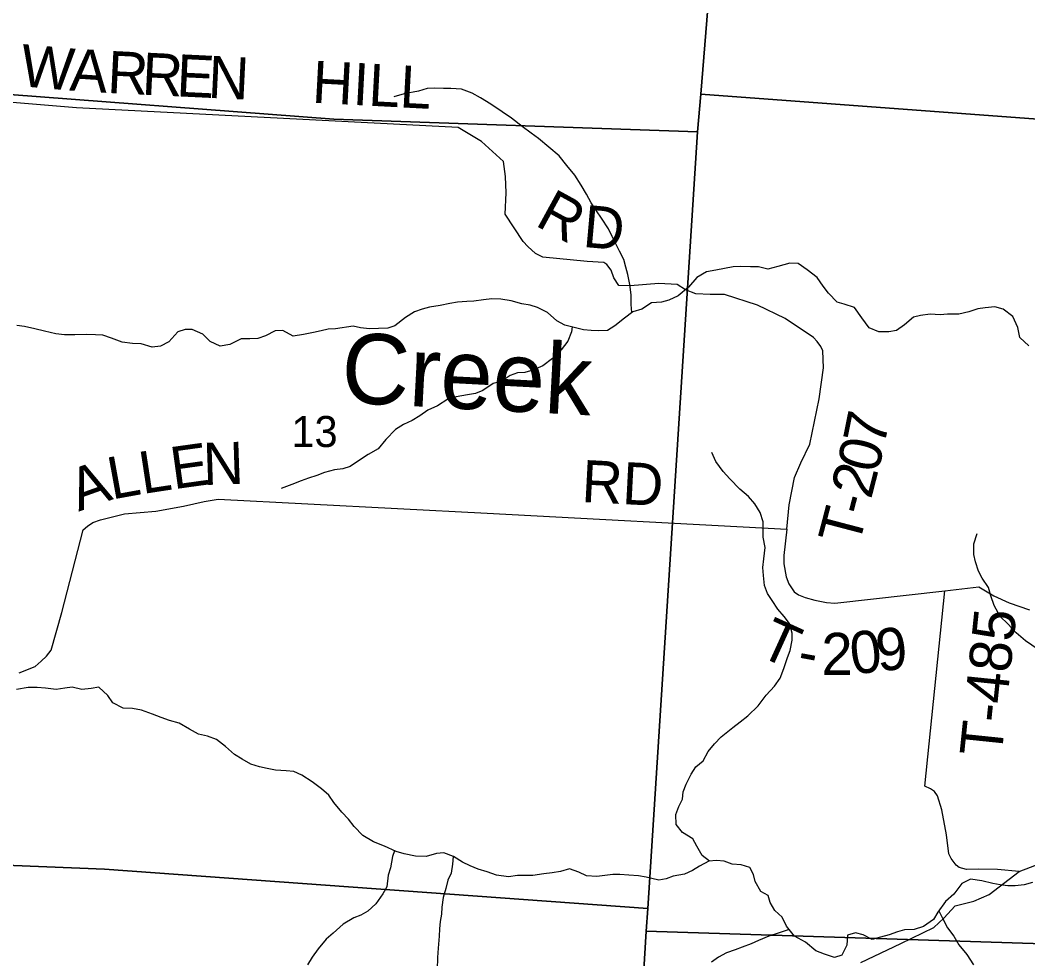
# Model space of a CAD drawing. Extents: x 1624196 to 2029251, y 146837 to 440034.
# Drawn here: x 1880633 to 1887806, y 327860 to 334542 of the extents above; entities that cross this region are included whole.
import ezdxf

# ---------------------------------------------------------------- set-up
doc = ezdxf.new("R2010")
doc.units = 0
for name, color, linetype in [('GM_X_Minor_River', 7, 'Continuous'), ('GM_X_Minor_River_Text', 7, 'Continuous'), ('GM_X_Section', 7, 'Continuous'), ('GM_X_Section_Text', 7, 'Continuous'), ('GM_X_Township_Road', 7, 'Continuous'), ('GM_X_Township_Road_Text', 7, 'Continuous')]:
    doc.layers.add(name, color=color, linetype=linetype)

msp = doc.modelspace()

# ---------------------------------------------------------------- linework, layer by layer
at = {"layer": 'GM_X_Minor_River'}
for points in [[(1884987, 332461.2), (1884981.2, 332518.1), (1884981.3, 332586.3), (1884973.5, 332660.4), (1884959.6, 332730.5), (1884943.7, 332782.7), (1884929.8, 332838.8), (1884899.9, 332896.9), (1884873.9, 332949.1), (1884846, 333001.2), (1884820.1, 333057.3), (1884772.2, 333133.5), (1884736.3, 333185.7), (1884696.4, 333241.9), (1884664.5, 333304), (1884626.6, 333368.2), (1884580.7, 333438.4), (1884524.8, 333508.6), (1884468.9, 333576.8), (1884397, 333639), (1884323.1, 333699.2), (1884271.2, 333737.4), (1884205.3, 333785.6), (1884131.3, 333843.8), (1884063.4, 333890), (1883983.5, 333944.2), (1883909.6, 333990.4), (1883851.6, 334022.5), (1883773.6, 334050.7), (1883699.6, 334056.8), (1883645.6, 334056.9), (1883579.6, 334059), (1883529.6, 334055.1), (1883467.6, 334037.2), (1883367.5, 334017.3), (1883293.5, 333997.4)], [(1887813.2, 332223), (1887749.3, 332283.2), (1887735.4, 332353.4), (1887699.6, 332431.6), (1887629.6, 332483.8), (1887571.7, 332501.9), (1887501.6, 332494), (1887449.6, 332488.1), (1887385.6, 332466.1), (1887315.5, 332448.2), (1887233.5, 332448.4), (1887181.5, 332444.5), (1887111.5, 332448.6), (1887041.5, 332440.7), (1886991.4, 332426.7), (1886927.3, 332372.7), (1886871.2, 332332.8), (1886817.2, 332322.8), (1886745.2, 332323), (1886677.2, 332351.1), (1886625.4, 332423.3), (1886571.5, 332495.5), (1886499.5, 332519.7), (1886447.5, 332535.8), (1886387.6, 332598), (1886349.7, 332648.2), (1886305.8, 332710.3), (1886233.9, 332764.5), (1886171.9, 332810.7), (1886111.9, 332812.8), (1886025.9, 332788.9), (1885955.8, 332769), (1885889.8, 332785.1), (1885831.8, 332787.2), (1885759.8, 332787.4), (1885707.8, 332785.5), (1885647.8, 332773.5), (1885585.8, 332763.6), (1885517.7, 332751.7), (1885449.6, 332709.7), (1885391.5, 332641.7), (1885317.4, 332579.7), (1885249.3, 332549.8), (1885199.3, 332535.8), (1885127.3, 332529.9), (1885059.2, 332484), (1884993.1, 332466), (1884935.1, 332420), (1884866.9, 332366.1), (1884812.9, 332332.1), (1884748.9, 332330.2), (1884696.9, 332332.3), (1884642.9, 332338.4), (1884584.9, 332352.5), (1884510.9, 332370.6), (1884452.9, 332400.8), (1884387, 332461), (1884315.1, 332497.2), (1884263.1, 332513.3), (1884205.1, 332523.4), (1884129.1, 332543.6), (1884055.1, 332555.7), (1883991.1, 332557.8), (1883931.1, 332551.9), (1883863.1, 332542), (1883813.1, 332540), (1883745, 332534.2), (1883691, 332524.2), (1883623, 332510.3), (1883546.9, 332498.4), (1883494.9, 332484.5), (1883440.9, 332466.5), (1883374.8, 332424.5), (1883300.7, 332366.6), (1883250.6, 332348.6), (1883182.6, 332346.7), (1883118.6, 332344.8), (1883056.6, 332352.9), (1883002.6, 332363), (1882876.6, 332345.2), (1882826.5, 332341.3), (1882776.5, 332331.3), (1882720.5, 332319.4), (1882650.4, 332303.5), (1882576.4, 332293.6)], [(1882576.4, 332293.6), (1882502.5, 332333.8), (1882448.5, 332329.8), (1882378.4, 332293.9), (1882324.3, 332276), (1882268.3, 332274), (1882206.3, 332274.1), (1882126.2, 332234.2), (1882056.2, 332220.3), (1881986.3, 332254.5), (1881932.3, 332306.6), (1881856.4, 332340.8), (1881806.4, 332338.9), (1881754.3, 332322.9), (1881690.2, 332252.9), (1881632.1, 332220.9), (1881572.1, 332215), (1881494.1, 332237.2), (1881432.1, 332239.3), (1881358.1, 332249.4), (1881282.2, 332277.6), (1881220.2, 332299.7), (1881168.2, 332301.8), (1881102.2, 332303.9), (1881022.2, 332302), (1880948.2, 332302.2), (1880886.2, 332310.3), (1880806.2, 332328.4), (1880738.2, 332344.6), (1880664.2, 332360.7), (1880608.2, 332368.8)], [(1884562.2, 332358), (1884556.8, 332322.5), (1884530.7, 332256.4), (1884484.6, 332194.4), (1884422.5, 332134.4), (1884352.4, 332082.4), (1884282.3, 332050.5), (1884226.3, 332034.5), (1884172.2, 332030.6), (1884120.2, 332012.6), (1884056.1, 331968.7), (1884000.1, 331956.7), (1883926, 331904.8), (1883873.9, 331884.8), (1883817.9, 331874.9), (1883735.9, 331861), (1883677.8, 331845.1), (1883603.7, 331797.1), (1883533.7, 331765.1), (1883477.6, 331725.2), (1883423.5, 331691.2), (1883361.5, 331663.2), (1883305.4, 331629.3), (1883235.3, 331557.3), (1883181.1, 331491.2), (1883111.1, 331449.3), (1883035, 331401.3), (1882980.9, 331365.3), (1882928.9, 331347.4), (1882870.8, 331341.5), (1882798.8, 331321.5), (1882744.8, 331301.6), (1882684.7, 331281.6), (1882632.7, 331261.7), (1882566.6, 331235.7), (1882490.5, 331207.8)], [(1885539.6, 328554.8), (1885486.6, 328596.4), (1885450.7, 328662.5), (1885420.8, 328714.7), (1885348.8, 328758.9), (1885302.9, 328817.1), (1885301.1, 328887.2), (1885321.2, 328943.3), (1885347.3, 328995.3), (1885353.3, 329047.4), (1885373.4, 329103.5), (1885409.6, 329175.5), (1885443.7, 329225.6), (1885493.8, 329269.6), (1885529.9, 329335.6), (1885576, 329389.6), (1885622.1, 329439.7), (1885706.2, 329505.6), (1885758.3, 329547.6), (1885812.4, 329589.6), (1885886.5, 329661.6), (1885942.6, 329737.7), (1886002.8, 329801.7), (1886042.9, 329857.7), (1886069, 329927.8), (1886095.1, 330003.9), (1886113.2, 330054), (1886127.3, 330128.1), (1886127.4, 330178.1), (1886109.5, 330246.3), (1886071.6, 330296.5), (1886025.7, 330348.6), (1885985.8, 330410.8), (1885953.9, 330460.9), (1885932, 330517.1), (1885924.1, 330589.2), (1885920.2, 330645.3), (1885926.3, 330707.4), (1885936.4, 330787.5), (1885922.6, 330861.7), (1885922.6, 330917.8), (1885920.7, 330969.9), (1885900.9, 331038.1), (1885862.9, 331098.2), (1885817, 331150.4), (1885755.1, 331202.6), (1885685.2, 331276.8), (1885637.3, 331329), (1885585.4, 331399.2), (1885555.5, 331465.4)], [(1887879.5, 330061), (1887789.6, 330123.3), (1887723.7, 330179.5), (1887663.8, 330243.7), (1887609.9, 330297.9), (1887566, 330374.1), (1887542.1, 330444.3), (1887526.2, 330504.4), (1887480.3, 330568.6), (1887454.4, 330618.8), (1887434.5, 330686.9), (1887422.6, 330739), (1887420.7, 330815.2), (1887444.9, 330887.2)], [(1882778.9, 329069.6), (1882711, 329119.8), (1882639.1, 329168), (1882581.1, 329194.1), (1882527.1, 329198.2), (1882451.1, 329202.3), (1882391.1, 329214.4), (1882337.1, 329226.5), (1882275.1, 329246.7), (1882213.2, 329280.8), (1882159.2, 329315), (1882095.3, 329371.2), (1882031.4, 329421.4), (1881967.4, 329445.5), (1881901.4, 329459.6), (1881837.5, 329495.8), (1881765.6, 329538), (1881695.6, 329556.1), (1881635.6, 329578.3), (1881575.6, 329602.4), (1881497.7, 329630.6), (1881433.7, 329640.7), (1881365.7, 329644.8), (1881293.7, 329683), (1881257.8, 329735.1), (1881193.9, 329793.3), (1881137.9, 329785.4), (1881071.9, 329777.5), (1881001.9, 329793.6), (1880949.9, 329785.7), (1880889.8, 329777.8), (1880813.8, 329785.9), (1880753.8, 329792), (1880689.8, 329792.1), (1880607.8, 329778.2)], [(1887838.7, 328404.1), (1887780.7, 328386.2), (1887714.6, 328378.3), (1887662.6, 328378.4), (1887608.6, 328386.5), (1887556.6, 328396.6), (1887478.7, 328414.8), (1887398.7, 328426.9), (1887336.6, 328397), (1887278.5, 328318.9), (1887220.4, 328266.9), (1887164.2, 328190.9), (1887134.1, 328140.8), (1887064, 328090.9), (1886996, 328068.9), (1886928, 328065), (1886877.9, 328051.1), (1886817.9, 328031.1), (1886757.8, 328013.2), (1886697.8, 327997.3), (1886633.8, 328031.5), (1886579.9, 328043.6), (1886521.8, 328027.6), (1886517.7, 327957.5), (1886481.6, 327885.5), (1886429.5, 327869.5), (1886359.6, 327893.7), (1886297.6, 327915.8), (1886223.7, 327978), (1886145.7, 328022.2), (1886087.8, 328092.5), (1886057.9, 328156.6), (1886006, 328204.8), (1885972.1, 328261), (1885958.2, 328311.1), (1885906.2, 328339.2), (1885864.3, 328409.4), (1885852.4, 328459.5), (1885826.5, 328509.7), (1885764.5, 328529.8), (1885700.5, 328533.9), (1885644.6, 328554), (1885590.6, 328560.1), (1885534.5, 328554.2), (1885468.5, 328518.3), (1885418.4, 328488.3), (1885362.3, 328462.3), (1885282.3, 328448.4), (1885232.3, 328428.5), (1885178.2, 328418.6), (1885088.3, 328440.8), (1885034.3, 328450.8), (1884966.3, 328455), (1884902.3, 328459.1), (1884852.3, 328461.2), (1884794.2, 328453.2), (1884738.2, 328445.3), (1884664.2, 328451.5), (1884610.2, 328477.6), (1884544.3, 328499.7), (1884480.2, 328481.8), (1884420.2, 328471.9), (1884360.2, 328464), (1884282.1, 328454.1), (1884224.1, 328452.2), (1884172.1, 328452.2), (1884108.1, 328444.3), (1884024.1, 328454.5), (1883958.1, 328478.6), (1883892.1, 328498.8), (1883836.2, 328522.9), (1883782.2, 328547), (1883718.3, 328587.2), (1883648.3, 328615.4), (1883596.3, 328609.5), (1883522.2, 328587.5), (1883448.2, 328589.7), (1883366.2, 328607.8), (1883308.3, 328623.9), (1883226.3, 328662.1), (1883148.3, 328692.3), (1883072.4, 328738.5), (1883010.5, 328800.7), (1882970.6, 328852.9), (1882922.7, 328903), (1882866.8, 328973.3), (1882830.9, 329025.4), (1882778.9, 329069.6)], [(1883296.6, 328629.4), (1883284.2, 328587.9), (1883270.1, 328507.8), (1883252, 328455.7), (1883241.8, 328371.6), (1883213.7, 328321.5), (1883165.6, 328251.5), (1883107.5, 328199.5), (1883057.4, 328171.5), (1883007.4, 328151.6), (1882933.3, 328105.6), (1882861.2, 328041.6), (1882811.1, 327999.6), (1882755, 327931.6), (1882710.9, 327871.5), (1882678.8, 327817.5)], [(1883714.5, 328588.7), (1883710.2, 328533.1), (1883700.1, 328469), (1883678, 328419), (1883663.9, 328360.9), (1883643.8, 328296.8), (1883635.6, 328226.7), (1883631.6, 328176.6), (1883623.5, 328124.5), (1883617.4, 328072.5), (1883615.3, 328020.4), (1883609.1, 327936.2), (1883603, 327868.1), (1883600.9, 327784)], [(1887171.3, 328200.5), (1887196.2, 328152.8), (1887234, 328080.5), (1887279.9, 328020.4), (1887313.8, 327960.2), (1887371.7, 327890), (1887419.6, 327815.8)], [(1886107, 328069.3), (1886035.8, 328044.5), (1885961.7, 328020.5), (1885889.6, 327990.6), (1885837.6, 327966.7), (1885771.5, 327942.7), (1885721.5, 327924.8), (1885661.4, 327902.8), (1885603.4, 327870.9), (1885553.3, 327836.9)]]:
    msp.add_lwpolyline(points, dxfattribs=at)
at = {"layer": 'GM_X_Section'}
for points in [[(1885936.9, 339581.6), (1891409.3, 338994.9), (1891044.8, 333603.7), (1885477.8, 334014.8), (1885889.2, 339079.8)], [(1885889.2, 339079.8), (1885477.8, 334014.8), (1885454.8, 333746.8), (1882866.5, 333837.4), (1880307.4, 334032.5), (1880700.1, 339449.6)], [(1885454.8, 333746.8), (1885099.8, 328217.6), (1881232.5, 328499), (1879940.6, 328549.4), (1880307.4, 334032.5), (1882866.5, 333837.4)], [(1885454.8, 333746.8), (1885477.8, 334014.8), (1891044.8, 333603.7), (1890673.1, 327878.5), (1885089.3, 328057.7), (1885099.8, 328217.6)], [(1879940.6, 328549.4), (1881232.5, 328499), (1885099.8, 328217.6), (1885089.3, 328057.7), (1884777.5, 322904.3), (1883469.6, 322950.9), (1879584.1, 323204.2)], [(1885089.3, 328057.7), (1890673.1, 327878.5), (1890197, 322633.6), (1884771.1, 322774.3), (1884777.5, 322904.3)]]:
    msp.add_lwpolyline(points, close=True, dxfattribs=at)
at = {"layer": 'GM_X_Township_Road'}
for points in [[(1886090.6, 330917.6), (1886107.6, 331091.9), (1886144.6, 331286.4), (1886190, 331390.8), (1886255.2, 331523.3), (1886321.5, 331846.1), (1886350.3, 332066.6), (1886345.7, 332188.7), (1886331.3, 332218.7), (1886305.1, 332255.3), (1886281.3, 332282.4), (1886079, 332417.5), (1885880.8, 332512.5), (1885646.8, 332589.2), (1885544.9, 332588.6), (1885443, 332594), (1885369, 332621.6), (1885308.9, 332659.3), (1885179.1, 332666.6), (1884975.4, 332651.4), (1884893.6, 332652.9), (1884859.3, 332708.8), (1884839.1, 332762.8), (1884809.9, 332801.9), (1884786.9, 332816.6), (1884669, 332823.9), (1884353.4, 332854.1), (1884301.9, 332880.4), (1884246.9, 332930.2), (1884213, 332967.4), (1884084.2, 333160.9), (1884091.4, 333313.1), (1884086.8, 333429.3), (1884072.3, 333535.3), (1883915.9, 333678.6), (1883749.6, 333777.8), (1881035, 333918.2), (1880377.7, 333972.5)], [(1880626, 329894.7), (1880739.6, 329941.4), (1880782.9, 329979.3), (1880819.6, 330013.3), (1880852.8, 330056.2), (1880929.3, 330325), (1881082.1, 330912.7), (1881112.8, 330939.1), (1881149.5, 330965.3), (1881205.6, 330985.5), (1881375.1, 331028.5), (1881598.7, 331047.8), (1881796.2, 331083), (1881941.8, 331115.9), (1882041.6, 331132.5), (1883957.2, 331031.5), (1886090.6, 330917.6)], [(1886090.6, 330917.6), (1886069.5, 330731.2), (1886069.7, 330671), (1886086.3, 330579.1), (1886103.7, 330529.6), (1886142.7, 330473.3), (1886174.4, 330451), (1886221.6, 330432.7), (1886288.8, 330412), (1886373.4, 330396.1), (1886432.7, 330392.8), (1887213.9, 330479.9), (1887456.6, 330506.9), (1887562.8, 330443.4), (1887672.8, 330393.9), (1887818.9, 330344.7)], [(1887744.4, 328481.8), (1887590.6, 328494.9), (1887454.8, 328498.2), (1887368.9, 328495.7), (1887317.6, 328510.8), (1887294.9, 328527.3), (1887259.9, 328573.6), (1887244.5, 328607.1), (1887225.9, 328743.2), (1887193, 328919.3), (1887162.6, 329021.2), (1887142.1, 329050.2), (1887112.4, 329071), (1887072.3, 329088.8), (1887213.9, 330479.9)], [(1886617.4, 327832.5), (1886902.3, 327968.3), (1887137.4, 328081.8), (1887206.9, 328148.3), (1887288.4, 328236.9), (1887422, 328269.7), (1887531.6, 328318.4), (1887744.4, 328481.8), (1888511.8, 328774.6), (1888526.8, 328782.6), (1888542.5, 328797), (1888573.4, 328841), (1888596.2, 328891.3), (1888626.6, 328971.5), (1888725.7, 329514.8), (1888753.3, 329595), (1888757.2, 329608.2), (1888763.7, 329621.3), (1888776.8, 329634.3), (1888822.6, 329671), (1888844.9, 329686.7), (1888878.9, 329702.4), (1888926.1, 329716.8), (1889058, 329751)]]:
    msp.add_lwpolyline(points, dxfattribs=at)

# ---------------------------------------------------------------- texts
at = {"layer": 'GM_X_Minor_River_Text'}
msp.add_text('Creek', height=499.98, rotation=357.00297, dxfattribs=at).set_placement((1882909.9, 331821.3))
at = {"layer": 'GM_X_Section_Text'}
msp.add_text('13', height=221, rotation=0.00001, dxfattribs=at).set_placement((1882563.9, 331503.2))
at = {"layer": 'GM_X_Township_Road_Text'}
for s, rotation, p in [('W', 354.88322, (1880626.1, 334073.4)), ('A', 356.30685, (1880980.4, 334041.8)), ('R', 357.20047, (1881248.9, 334024.5)), ('R', 357.24134, (1881495.3, 334012.5)), ('E', 357.24568, (1881741.4, 334000.6)), ('N', 357.24129, (1881965.6, 333989.8)), ('HILL', 356.98776, (1882706.5, 333954.9)), ('R', 331.31728, (1884289.9, 333085.3)), ('D', 354.94797, (1884632.2, 332928.7)), ('7', 78.50782, (1886782.1, 331500.5)), ('0', 76.47746, (1886736.4, 331309.5)), ('L', 8.69436, (1881504.1, 331168.5)), ('E', 7.86766, (1881724.8, 331202.3)), ('N', 1.91643, (1881938.8, 331232.3)), ('L', 10.33244, (1881285.5, 331128.7)), ('RD', 357.03884, (1884624.8, 331112.5)), ('A', 19.71141, (1881049.5, 331043)), ('2', 75.63792, (1886689.4, 331125.8)), ('-', 75.35434, (1886657.8, 331005)), ('T', 75.285, (1886600.7, 330787.6)), ('T-485', 84.09385, (1887618.2, 329291.1)), ('T', 335.55144, (1885874.3, 330024.6)), ('2', 0.37684, (1886337.2, 329879.9)), ('0', 6.47998, (1886556.8, 329883.2)), ('9', 6.59219, (1886741.1, 329904.1)), ('-', 349.43225, (1886154, 329908))]:
    msp.add_text(s, height=300, rotation=rotation, dxfattribs=at).set_placement(p)

doc.saveas('drawing.dxf')
